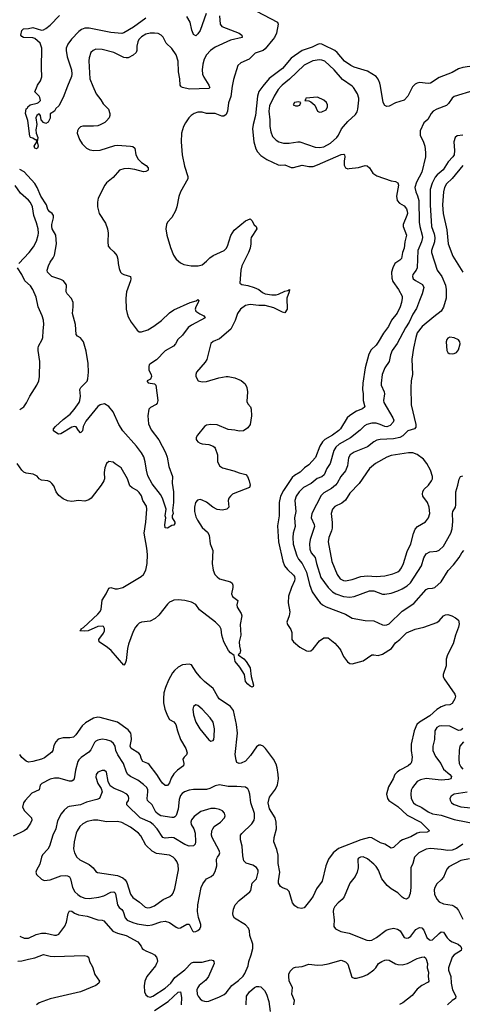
# Model space of a CAD drawing. Header units: inches. Extents: x 1550315 to 1685896, y 510706 to 640504.
# Tile 367 of 452: x 1642650 to 1646724, y 621556 to 630613. Entities that reach past the tile are written whole.
import ezdxf

# ---------------------------------------------------------------- set-up
doc = ezdxf.new("R2010")
doc.units = ezdxf.units.IN
doc.header["$MEASUREMENT"] = 0
doc.layers.add('B6642', color=7, linetype='Continuous')
doc.layers.add('B6643', color=7, linetype='Continuous')

msp = doc.modelspace()

# ---------------------------------------------------------------- linework, layer by layer
at = {"layer": 'B6642', "color": 5}
for points, elevation in [([(1644606.9, 630000), (1644592.4, 629907.6), (1644572.4, 629847.6), (1644564, 629770), (1644550, 629739.7), (1644530, 629724.4), (1644510, 629726.5), (1644450, 629749.8), (1644370.8, 629750.8), (1644330, 629761), (1644290, 629763.1), (1644256.3, 629750), (1644228.2, 629730), (1644206.4, 629710), (1644174.8, 629665.2), (1644156.5, 629630), (1644140.3, 629570), (1644137.6, 629490), (1644145.5, 629370), (1644165.7, 629265.7), (1644199, 629170), (1644197.8, 629150), (1644128.9, 629030), (1644114.5, 628985.5), (1644097.8, 628890), (1644084.8, 628855.2), (1644050, 628792.3), (1644010.3, 628749.7), (1644001.3, 628730), (1643996.5, 628690), (1644004.2, 628630), (1644037.6, 628517.6), (1644067.3, 628447.3), (1644091.3, 628411.3), (1644130, 628375.8), (1644161.2, 628361.2), (1644229.2, 628349.2), (1644292.9, 628347.1), (1644330, 628357.6), (1644370, 628390.3), (1644399, 628421), (1644430, 628442.9), (1644532, 628490), (1644550.9, 628509.1), (1644562.9, 628530), (1644593.1, 628626.9), (1644623.6, 628676.4), (1644730, 628761.3), (1644770, 628780.7), (1644785.8, 628765.8), (1644807.1, 628727.1), (1644826.8, 628710), (1644833.4, 628690), (1644781.1, 628610), (1644776.9, 628590), (1644778.6, 628550), (1644771, 628510), (1644755.5, 628470), (1644695.3, 628350), (1644687, 628310), (1644676.4, 628190), (1644695.4, 628175.4), (1644750, 628167.5), (1644809.6, 628149.6), (1644850, 628131), (1644883.6, 628103.6), (1644910, 628091.5), (1644970, 628080.7), (1645010, 628081.7), (1645032.4, 628087.6), (1645090, 628114), (1645119.3, 628120.7), (1645132, 628130), (1645130.8, 628110.8), (1645110.3, 628049.7), (1645111.8, 627950), (1645090, 627915.3), (1645070, 627921.2), (1644990, 627963.5), (1644910, 627983.5), (1644850, 627984.4), (1644770, 627992.8), (1644730, 627982.2), (1644681.7, 627950), (1644653.4, 627910), (1644633.3, 627846.7), (1644595, 627765), (1644490, 627678.4), (1644430, 627653.2), (1644410, 627635.3), (1644371.7, 627488.3), (1644357.3, 627462.7), (1644278.8, 627370), (1644271.3, 627350), (1644272, 627330), (1644291.3, 627291.3), (1644330, 627280.7), (1644370, 627284.4), (1644481.7, 627318.3), (1644550, 627330.4), (1644570, 627330.4), (1644630, 627318), (1644690, 627293.1), (1644723.9, 627263.9), (1644740.7, 627230), (1644747.2, 627190), (1644741.8, 627101.8), (1644750, 627078.8), (1644773, 627050), (1644779.3, 627030), (1644782.4, 626970), (1644770.4, 626889.6), (1644750, 626859), (1644711.3, 626830), (1644670, 626826.6), (1644630, 626837.2), (1644570, 626842.7), (1644466.2, 626886.2), (1644410, 626889.7), (1644370, 626882.4), (1644350, 626871.8), (1644285.3, 626790), (1644274.4, 626770), (1644274.9, 626750), (1644280.3, 626740.3), (1644289, 626729), (1644310, 626717.1), (1644330, 626710.4), (1644390, 626705.5), (1644432, 626690), (1644442, 626682), (1644450.7, 626670.7), (1644470.6, 626610.6), (1644470.7, 626550), (1644490, 626507.3), (1644518, 626490), (1644621.6, 626461.6), (1644670, 626443.7), (1644730.7, 626430), (1644745.5, 626410), (1644763, 626370), (1644770.7, 626330), (1644766, 626310), (1644630, 626258.3), (1644610, 626247.8), (1644590.4, 626230), (1644576.4, 626210), (1644570.3, 626190), (1644576.3, 626130), (1644558, 626110), (1644518, 626102), (1644468.3, 626108.3), (1644427.1, 626127.1), (1644370, 626174.3), (1644330, 626194), (1644310, 626198.3), (1644288.2, 626191.8), (1644268.8, 626170), (1644260.3, 626130), (1644259.5, 626090), (1644270, 626041), (1644286, 626010), (1644330, 625942), (1644378.5, 625898.5), (1644395.3, 625870), (1644404, 625790), (1644429, 625730), (1644422.2, 625610), (1644432.4, 625550), (1644446.7, 625510), (1644466.4, 625486.4), (1644490, 625470.3), (1644590, 625441.1), (1644604.4, 625430), (1644612.4, 625412.4), (1644613.1, 625390), (1644598.7, 625330), (1644607.5, 625307.5), (1644657, 625270), (1644649.2, 625230), (1644651.1, 625210), (1644687.7, 625150), (1644694.7, 625130), (1644678.6, 625050), (1644687, 624950), (1644668.7, 624890), (1644672, 624850), (1644682.4, 624810), (1644677.1, 624782.9), (1644662, 624770), (1644714.6, 624734.6), (1644734.9, 624710), (1644770, 624650.8), (1644780.7, 624570), (1644802.8, 624490), (1644799.8, 624480.2), (1644790, 624474), (1644770, 624483.6), (1644750, 624500.5), (1644730, 624526.3), (1644718.4, 624590), (1644677.5, 624657.5), (1644632.4, 624710), (1644624.5, 624764.5), (1644590, 624789.8), (1644572.2, 624810), (1644530, 624889.8), (1644511.7, 624950), (1644505.1, 625005.1), (1644491.5, 625031.5), (1644452.3, 625072.3), (1644305.1, 625185.1), (1644270, 625231.8), (1644230, 625255.1), (1644170, 625270.9), (1644110, 625277.6), (1644070, 625273.1), (1644050, 625265.4), (1644030, 625254.3), (1644010, 625235.1), (1643930, 625135.6), (1643896.7, 625103.3), (1643850, 625079.7), (1643770, 625069.5), (1643750, 625060.9), (1643734.4, 625045.6), (1643716.5, 625023.5), (1643695.2, 624984.8), (1643652, 624868), (1643643.2, 624830), (1643630, 624718), (1643620.7, 624690), (1643610, 624674), (1643490.9, 624810.9), (1643458.4, 624838.4), (1643381.2, 624890), (1643378, 624910), (1643420.7, 624970), (1643429.5, 624990), (1643431.7, 625011.7), (1643422, 625030), (1643410, 625034), (1643370, 625029.7), (1643281, 624990), (1643250, 624986.6), (1643204, 624990), (1643216.5, 625003.5), (1643217.2, 625010), (1643237.6, 625022.4), (1643370, 625143.6), (1643389.8, 625170), (1643398.5, 625190), (1643410, 625272.7), (1643445.3, 625330), (1643470, 625384), (1643490, 625388.4), (1643530, 625378), (1643550, 625378), (1643598, 625390), (1643769.6, 625490), (1643790, 625510.4), (1643812.3, 625547.7), (1643824.8, 625610), (1643827.2, 625692.8), (1643821.4, 625750), (1643796.2, 625890), (1643811.4, 625990), (1643821.5, 626110), (1643816.5, 626136.5), (1643782.4, 626190), (1643770, 626232.7), (1643750, 626262), (1643730, 626280.7), (1643685.5, 626305.5), (1643664.7, 626324.7), (1643641.3, 626390), (1643585.2, 626490), (1643527.5, 626527.5), (1643510, 626544), (1643470.9, 626549.1), (1643450, 626529), (1643432.7, 626490), (1643428.6, 626448.6), (1643430.5, 626390), (1643425.5, 626370), (1643400.4, 626330), (1643306.7, 626210), (1643285.3, 626194.7), (1643250, 626185.3), (1643190, 626188.4), (1643130, 626181.2), (1643090, 626186.3), (1643050, 626205), (1643010, 626236.1), (1642987.1, 626270), (1642963.3, 626323.3), (1642946.7, 626346.7), (1642930, 626360.9), (1642909.7, 626369.7), (1642850, 626378.4), (1642829.7, 626389.7), (1642810, 626412.3), (1642772.8, 626432.8), (1642710, 626441.3), (1642689.4, 626450), (1642670, 626469.4), (1642626, 626530)], 680), ([(1644889.1, 630000), (1644850, 629951.3), (1644838.4, 629910), (1644820.1, 629730), (1644797.8, 629650), (1644792.7, 629610), (1644806.2, 629490), (1644823.9, 629423.9), (1644838.4, 629398.4), (1644870, 629362.4), (1644926.1, 629326.1), (1645030, 629279), (1645050, 629275.2), (1645090, 629278.5), (1645150, 629252.4), (1645170, 629253), (1645250, 629273.9), (1645310, 629262.9), (1645350, 629263.2), (1645390, 629276.3), (1645610, 629371.3), (1645634.6, 629374.6), (1645640.7, 629370), (1645643.1, 629350), (1645635.8, 629310), (1645635.4, 629275.4), (1645650, 629248.4), (1645670, 629241.7), (1645682.9, 629242.9), (1645770, 629251.8), (1645830, 629270.4), (1645848.1, 629268.1), (1645870.4, 629250.4), (1645901, 629201), (1645936.1, 629176.1), (1646070, 629130.5), (1646110, 629124), (1646130, 629110.8), (1646138, 629090), (1646116.9, 628990), (1646123.6, 628950), (1646145.9, 628925.9), (1646190, 628900.9), (1646210, 628872), (1646217.2, 628850), (1646218.3, 628830), (1646212.7, 628810), (1646179.8, 628730), (1646179.7, 628710), (1646210.2, 628630), (1646195.5, 628570), (1646188, 628512), (1646172.8, 628470), (1646163.1, 628416.9), (1646150, 628400.8), (1646102.4, 628370), (1646083.9, 628330), (1646073.8, 628290), (1646075.8, 628235.8), (1646083.5, 628203.5), (1646136, 628130), (1646169, 628070), (1646171, 628050), (1646163.5, 628010), (1646151.1, 627970), (1646125.7, 627914.3), (1646073.2, 627850), (1646045.2, 627790), (1646000.2, 627730), (1645950, 627645.1), (1645930, 627619.1), (1645885, 627575), (1645864.6, 627535.4), (1645830.2, 627409.8), (1645809.1, 627270), (1645806.7, 627210), (1645812.3, 627170), (1645811, 627110), (1645827.4, 627050), (1645806.6, 627033.4), (1645749.5, 627010.5), (1645687.7, 626972.3), (1645665, 626950), (1645602, 626850), (1645586.6, 626833.4), (1645528.1, 626790), (1645459.6, 626750), (1645436.9, 626730), (1645413.4, 626690), (1645373.6, 626586.4), (1645310, 626519.2), (1645270.7, 626489.3), (1645230.3, 626450), (1645180.5, 626419.5), (1645159.3, 626400.7), (1645078.2, 626281.8), (1645051.5, 626230), (1645037.6, 626170), (1645037.7, 626050), (1645023.8, 625956.2), (1645030.8, 625810), (1645072.4, 625632.4), (1645087.9, 625590), (1645113.9, 625553.9), (1645170, 625503.6), (1645179.3, 625490), (1645182.9, 625470), (1645179.2, 625450), (1645151.2, 625390), (1645124, 625310), (1645121.7, 625250), (1645135.6, 625164.4), (1645130.4, 625130), (1645110.4, 625070), (1645114.9, 625050), (1645144.5, 625004.5), (1645155.3, 624975.3), (1645156.4, 624910), (1645170, 624888.4), (1645230, 624842), (1645290, 624808.2), (1645310, 624803.8), (1645330, 624808.2), (1645350, 624824.9), (1645410, 624899.3), (1645450, 624927.3), (1645490, 624928), (1645550, 624877.6), (1645592.2, 624830), (1645606.7, 624810), (1645630, 624756.3), (1645667, 624707), (1645690, 624690.4), (1645710, 624687.8), (1645810, 624714.9), (1645890, 624768.9), (1645910, 624771.7), (1645950, 624765.2), (1645990, 624777.1), (1646071.1, 624830), (1646110, 624880.3), (1646150, 624911.4), (1646210, 624972.3), (1646290, 625006.3), (1646370, 625024.6), (1646490, 625066.7), (1646510, 625082.4), (1646550, 625128.4), (1646570, 625139.5), (1646590, 625140.4), (1646628.6, 625128.6), (1646662.8, 625110), (1646688.3, 625088.3), (1646694.6, 625054.6), (1646690, 625024), (1646661.5, 624950), (1646640.9, 624870), (1646586.4, 624770), (1646576.4, 624730), (1646574, 624670), (1646548.7, 624590), (1646548.8, 624570), (1646556, 624550), (1646655, 624410), (1646661, 624390), (1646655.7, 624364.3), (1646630, 624323.6), (1646610, 624311.5), (1646570, 624308.3), (1646530, 624293.1), (1646490, 624266), (1646424.4, 624210), (1646328.5, 624151.5), (1646307, 624130), (1646281.1, 624070), (1646252.1, 623950), (1646252.2, 623890), (1646263.2, 623830), (1646257.8, 623782.2), (1646250.4, 623770), (1646226.7, 623750), (1646150, 623708.9), (1646123.1, 623690), (1646104.4, 623670), (1646086.9, 623630), (1646043.9, 623556.1), (1646027, 623490), (1646034.2, 623450), (1646049.1, 623429.1), (1646130, 623375.3), (1646216.2, 623296.2), (1646343.7, 623230), (1646421, 623150), (1646401.4, 623138.6), (1646330, 623135.1), (1646310, 623128.9), (1646250, 623095.3), (1646172.9, 623067.1), (1646148, 623052), (1646090, 622997.6), (1646070, 622991.3), (1646010, 623027.8), (1645970, 623042.2), (1645890, 623086.4), (1645870, 623090.8), (1645790, 623069.9), (1645583.1, 622990), (1645536, 622950), (1645492.6, 622890), (1645467.2, 622830), (1645433, 622687), (1645382.2, 622617.8), (1645350.2, 622550), (1645330, 622519.6), (1645270, 622442), (1645242.8, 622437.2), (1645210, 622443.7), (1645182.3, 622462.3), (1645160.7, 622490), (1645130, 622592.7), (1645111.1, 622611.1), (1645070, 622626.3), (1645050, 622639.6), (1645033.5, 622670), (1645032.2, 622692.2), (1645044.7, 622770), (1645029.9, 622850), (1645028, 622928), (1645018.2, 622978.2), (1644989.6, 623050), (1644993, 623090), (1645013.1, 623170), (1645011.9, 623230), (1645000.9, 623270), (1644950, 623354), (1644936.5, 623410), (1644950, 623460.4), (1645006.1, 623533.9), (1645024.4, 623575.6), (1645031.3, 623628.7), (1645029.1, 623670), (1645020.6, 623730), (1645010, 623763.6), (1644984.8, 623810), (1644913.3, 623910), (1644890, 623930.9), (1644870, 623938.5), (1644850, 623938), (1644830, 623925.4), (1644774.8, 623845.2), (1644730, 623793.5), (1644690, 623773.3), (1644670, 623769.7), (1644650, 623779.6), (1644641.2, 623801.2), (1644633.8, 623853.8), (1644655.9, 624050), (1644645.8, 624130), (1644617.1, 624257.1), (1644590, 624293.6), (1644486.9, 624366.9), (1644469.4, 624389.4), (1644430, 624459.2), (1644350, 624523.9), (1644317.6, 624557.6), (1644273.5, 624610), (1644230, 624679.5), (1644210, 624683.5), (1644150, 624678.3), (1644110, 624656.9), (1644074.5, 624625.5), (1644056.5, 624603.5), (1644021.3, 624538.7), (1643992.4, 624470), (1643978, 624422), (1643972.3, 624370), (1643973.4, 624330), (1643987.1, 624270), (1644010, 624207.7), (1644030, 624174.6), (1644070, 624154.7), (1644087.5, 624130), (1644101.5, 624070), (1644131.7, 623991.7), (1644180.3, 623910), (1644191.8, 623870), (1644184.2, 623850), (1644163.7, 623830), (1644151.7, 623810), (1644159.6, 623770), (1644158.7, 623750), (1644101.1, 623710), (1644070, 623676), (1644044.5, 623635.5), (1644030, 623591.8), (1644010, 623568.4), (1643990, 623568.2), (1643965.7, 623590), (1643948.6, 623610), (1643911.8, 623670), (1643841, 623761), (1643830, 623770.9), (1643782.6, 623790), (1643770.8, 623810), (1643758.5, 623850), (1643746.4, 623866.4), (1643676.8, 623910), (1643668.4, 623930), (1643679.5, 623990), (1643677, 624030), (1643671.9, 624050), (1643650, 624081.4), (1643550, 624149.9), (1643390, 624194.3), (1643370, 624195.4), (1643330, 624187.6), (1643255.3, 624144.7), (1643224.2, 624115.8), (1643166.4, 624033.6), (1643146.4, 624013.6), (1643112.8, 624007.2), (1643050, 624008.3), (1643005.4, 623994.6), (1642983.8, 623970), (1642964.8, 623935.2), (1642954, 623890), (1642945.5, 623874.5), (1642877.5, 623822.5), (1642850.7, 623810), (1642770, 623788.6), (1642730, 623784), (1642710, 623791.6), (1642670, 623827.3), (1642650, 623854.5)], 720), ([(1643324.7, 630000), (1643353.7, 629930), (1643396.3, 629876.3), (1643418, 629838), (1643468.7, 629788.7), (1643480.4, 629750), (1643481.3, 629730), (1643474, 629710), (1643450, 629681.6), (1643433, 629667), (1643390, 629644), (1643370, 629636.9), (1643330, 629632.6), (1643230, 629634), (1643210, 629626), (1643190, 629609), (1643181.6, 629590), (1643179.3, 629570), (1643199.5, 629510), (1643226, 629470), (1643265.5, 629430), (1643296.5, 629416.5), (1643332, 629410), (1643390, 629411.4), (1643525.2, 629454.8), (1643550, 629459), (1643670, 629450.3), (1643690, 629444.9), (1643710.5, 629430), (1643720.3, 629370), (1643739.5, 629330), (1643770, 629299.5), (1643813.4, 629270), (1643833, 629250), (1643834, 629230), (1643830, 629225.2), (1643810, 629215.1), (1643790, 629212.3), (1643710, 629235.8), (1643650, 629242.6), (1643610, 629241.3), (1643570, 629227), (1643510, 629160.9), (1643450, 629112.3), (1643433, 629090), (1643373.7, 628970), (1643365.1, 628934.9), (1643367.2, 628890), (1643380.3, 628830), (1643440.2, 628740.2), (1643459.6, 628690), (1643464, 628650), (1643460.3, 628570), (1643465.3, 628530), (1643478.4, 628510), (1643516.6, 628476.6), (1643543.1, 628443.1), (1643553.8, 628410), (1643556, 628370), (1643565.1, 628325.1), (1643578, 628290), (1643590, 628278), (1643608.7, 628268.7), (1643670.5, 628250), (1643674.4, 628230), (1643670.4, 628210.4), (1643634.3, 628110), (1643627.9, 628052.1), (1643631.6, 627950), (1643638.9, 627910), (1643650, 627880.7), (1643676.5, 627830), (1643730, 627755.8), (1643750, 627742), (1643770, 627740.2), (1643830, 627761.1), (1643885.6, 627794.4), (1643955.5, 627844.5), (1644030, 627917.2), (1644070, 627944.7), (1644219, 628010), (1644273.6, 628026.4), (1644290, 628038), (1644298, 628030), (1644294, 628010), (1644270.5, 627970), (1644266, 627950), (1644272.3, 627932.3), (1644307, 627907), (1644344.7, 627890), (1644358, 627870), (1644230, 627803.6), (1644199.9, 627780.1), (1644150, 627711.6), (1644105.5, 627670), (1644084, 627630), (1644067.3, 627610), (1643990, 627565.1), (1643910, 627483.7), (1643856, 627450), (1643843, 627437), (1643837.3, 627422.7), (1643839.3, 627390), (1643858.9, 627350), (1643862, 627330), (1643852.7, 627307.3), (1643824, 627290), (1643824.9, 627284.9), (1643831.1, 627271.1), (1643890, 627264), (1643904, 627250), (1643920.9, 627110), (1643915.1, 627084.9), (1643907, 627073), (1643854.5, 627045.5), (1643839.6, 627030), (1643830.9, 626969.1), (1643835.7, 626895.7), (1643860.8, 626840.8), (1643930, 626747.6), (1643993.6, 626630), (1644008.6, 626590), (1644023.5, 626503.5), (1644057.6, 626410), (1644052, 626350), (1644065.3, 626270), (1644066.4, 626170), (1644058, 626098), (1644062, 626070), (1644054, 626050), (1644054, 626030), (1644078, 625990), (1644076.9, 625976.9), (1644070, 625962), (1644050, 625959), (1644010, 625935.3), (1643990, 625938), (1643984.8, 625964.8), (1643995.3, 626030), (1643989.6, 626049.6), (1643997.2, 626110), (1643992.7, 626130), (1643963.6, 626210), (1643945.9, 626245.9), (1643870, 626344.7), (1643830, 626418), (1643816.3, 626470), (1643805.8, 626545.8), (1643791.3, 626591.3), (1643770, 626628), (1643724.1, 626690), (1643599.4, 626830), (1643562.4, 626890), (1643510, 627005.1), (1643470, 627054), (1643430, 627078.4), (1643390, 627069.6), (1643370, 627053.6), (1643259.6, 626920.4), (1643234.6, 626870), (1643227.9, 626832.1), (1643210, 626813.2), (1643190, 626834), (1643170, 626869), (1643151.9, 626871.9), (1643130, 626863.7), (1643030, 626803.7), (1643010, 626799.3), (1643002, 626802), (1642962, 626830), (1642961.2, 626850), (1642978.4, 626870), (1643050, 626934.4), (1643115.3, 626984.7), (1643152.9, 627027.1), (1643198, 627090), (1643205.1, 627110), (1643209.7, 627149.7), (1643203.6, 627210), (1643214, 627230), (1643270, 627287.3), (1643276.3, 627310), (1643283, 627370), (1643281, 627450), (1643263.3, 627563.3), (1643238.4, 627650), (1643210, 627686), (1643182, 627702), (1643170, 627718), (1643162.7, 627810), (1643136.4, 627910), (1643143.8, 627970), (1643141.1, 628010), (1643128.1, 628048.1), (1643087.3, 628090), (1643078.4, 628110), (1643082, 628170), (1643078.3, 628178.3), (1643052.7, 628210), (1643030, 628222.9), (1642945.2, 628250), (1642907, 628290), (1642903, 628310), (1642915.3, 628350), (1642930, 628383), (1642958.5, 628421.5), (1642970, 628447.3), (1642988.4, 628550), (1642982, 628630), (1642949.8, 628690), (1642944.8, 628710), (1642944.8, 628730), (1642960.9, 628790), (1642961.5, 628810), (1642949.8, 628829.8), (1642926.7, 628846.7), (1642910, 628868), (1642895.7, 628910), (1642844.6, 628990), (1642811.8, 629070), (1642790, 629104.5), (1642690, 629212.5), (1642650, 629235.2)], 660), ([(1643091.4, 630000), (1643050, 629897.2), (1643010, 629821.2), (1642982.8, 629797.2), (1642970.8, 629770), (1642932, 629748), (1642930, 629706), (1642911.1, 629668.9), (1642890, 629658), (1642870, 629668), (1642848.7, 629690), (1642842, 629730), (1642830, 629748), (1642808.2, 629731.8), (1642799.1, 629710), (1642807.7, 629650), (1642798.8, 629598.8), (1642802.8, 629570), (1642817.3, 629530), (1642811, 629490), (1642820.7, 629450), (1642814.8, 629430), (1642805.2, 629425.2), (1642789.3, 629429.3), (1642784, 629450), (1642808, 629490), (1642806, 629506), (1642794, 629506), (1642770, 629524), (1642750, 629528.7), (1642742.7, 629542.7), (1642726, 629686), (1642703.7, 629750), (1642710, 629794), (1642722, 629798), (1642726, 629810), (1642746, 629830), (1642810, 629844.9), (1642822, 629850), (1642842, 629870), (1642836.4, 629896.4), (1642828.4, 629908.4), (1642788, 629950), (1642810.8, 630000)], 640), ([(1644395.6, 630000), (1644398.8, 629990), (1644390, 629979), (1644213.6, 629973.6), (1644150, 629987.4), (1644136, 629996), (1644133.4, 630000)], 660), ([(1645057.7, 630000), (1645030.1, 629969.9), (1644991.7, 629908.3), (1644950, 629818.7), (1644941.9, 629770), (1644952.3, 629692.3), (1644951, 629630), (1644961.3, 629581.3), (1644977.1, 629537.1), (1645010, 629504), (1645036.3, 629490), (1645078.3, 629478.3), (1645130, 629476.8), (1645210, 629489.2), (1645228.2, 629488.2), (1645370, 629440.2), (1645410, 629435.8), (1645450, 629444.2), (1645510, 629476.5), (1645567.7, 629530), (1645583.7, 629550), (1645612.7, 629607.3), (1645629.4, 629630.6), (1645670, 629674.9), (1645740.5, 629739.5), (1645755.9, 629764.1), (1645763.9, 629790), (1645772.2, 629872.2), (1645770.9, 629890.9), (1645758.5, 629930), (1645723, 629990), (1645708.9, 630000)], 740), ([(1646270.5, 630000), (1646265.1, 629994.9), (1646221.3, 629910), (1646190, 629872.3), (1646110, 629847.3), (1646050, 629816.2), (1646030, 629814.5), (1646010, 629822.7), (1645996.9, 629850), (1645970.4, 630000)], 720), ([(1646830, 629961.8), (1646650, 629906.9), (1646629.4, 629890.6), (1646598.3, 629841.7), (1646577.7, 629822.3), (1646490, 629788.7), (1646457, 629770), (1646436, 629750), (1646406.3, 629693.7), (1646370, 629665.2), (1646336.4, 629590), (1646334.9, 629550), (1646366.3, 629486.3), (1646378, 629450), (1646385.5, 629390), (1646385.2, 629350), (1646350.2, 629210), (1646303.1, 629116.9), (1646288.4, 629070), (1646295.2, 629030), (1646312, 628992), (1646323.6, 628950), (1646327.4, 628750), (1646331.8, 628710), (1646354.8, 628630), (1646356.2, 628610), (1646348.2, 628570), (1646314.4, 628490), (1646308.4, 628330), (1646300.2, 628310), (1646269.2, 628270), (1646265.5, 628250), (1646272, 628230), (1646292.7, 628212.7), (1646356.1, 628176.1), (1646370.2, 628150), (1646355.2, 628090), (1646328.9, 628031.1), (1646303.3, 627956.7), (1646270, 627904), (1646233.6, 627830), (1646201.2, 627778.8), (1646125, 627635), (1646079.3, 627570), (1646063.8, 627530), (1646051.4, 627468.6), (1646012, 627410), (1645986.4, 627350), (1645975.8, 627270), (1645978.5, 627250), (1646005.8, 627190), (1646009.1, 627170), (1645998.9, 627110), (1646000.9, 627090), (1646086, 626950), (1646094.4, 626930), (1646089.1, 626910), (1646059.5, 626880.5), (1646030, 626868.4), (1646010, 626870.6), (1645967.6, 626890), (1645930, 626899.9), (1645890, 626900.2), (1645846.4, 626890), (1645822.6, 626877.4), (1645784, 626836), (1645695, 626765), (1645592.1, 626707.9), (1645559.3, 626680.7), (1645541.6, 626650), (1645508.7, 626531.3), (1645475.7, 626484.3), (1645452.9, 626427.1), (1645431.1, 626408.9), (1645388.5, 626391.5), (1645334, 626346), (1645260.9, 626310), (1645221.5, 626270), (1645195.5, 626230), (1645183.5, 626190), (1645192.6, 626090), (1645178, 626030), (1645186, 625950), (1645167.7, 625890), (1645164.1, 625850), (1645168.7, 625788.7), (1645200.5, 625680.5), (1645216.1, 625650), (1645250.8, 625610), (1645288.8, 625530), (1645316.8, 625416.8), (1645342.6, 625350), (1645390, 625278), (1645416, 625250), (1645438.7, 625230), (1645471.9, 625211.9), (1645650, 625144.4), (1645710, 625107.8), (1645830, 625085.7), (1645910, 625082.4), (1645990, 625046.4), (1646010, 625042.4), (1646030, 625044.9), (1646050, 625056.4), (1646169, 625171), (1646278.5, 625241.5), (1646390, 625370.3), (1646410, 625379.5), (1646450, 625382.3), (1646470, 625390.3), (1646530, 625442), (1646594.5, 625545.5), (1646641.7, 625598.3), (1646693.7, 625666.3), (1646718.9, 625710), (1646738.4, 625730)], 740), ([(1646730, 629551.5), (1646676.5, 629543.5), (1646659.3, 629530), (1646644.6, 629490), (1646652.1, 629410), (1646648, 629370), (1646635.8, 629350), (1646595.1, 629304.9), (1646549, 629231), (1646493.3, 629186.7), (1646475.1, 629164.9), (1646447.7, 629110), (1646429, 629050), (1646429.6, 628909.6), (1646441.3, 628710), (1646464.2, 628644.2), (1646470.7, 628610), (1646466.7, 628570), (1646440.2, 628490), (1646441, 628470), (1646492.6, 628310), (1646534.2, 628250), (1646568, 628170), (1646574.9, 628130), (1646575.8, 628050), (1646550, 627969.2), (1646529.2, 627930.8), (1646460.6, 627879.4), (1646354.4, 627790), (1646310, 627731.1), (1646296.6, 627690), (1646274.7, 627590), (1646259.6, 627490), (1646264.6, 627350), (1646253.6, 627290), (1646249.1, 627230), (1646252.6, 627070), (1646296.9, 626890), (1646296.5, 626863.5), (1646284.9, 626850), (1646221.5, 626830), (1646175.6, 626784.4), (1646149.1, 626770.9), (1646090, 626757.3), (1645968.3, 626751.7), (1645936.1, 626743.9), (1645910.3, 626730), (1645850, 626684.5), (1645730, 626635.1), (1645691.1, 626608.9), (1645677.8, 626582.2), (1645667.2, 626510), (1645650, 626463.5), (1645607.2, 626410), (1645572.9, 626350), (1645556.5, 626330), (1645518.9, 626301.1), (1645450, 626259), (1645425, 626235), (1645338.8, 626070), (1645333.4, 626030), (1645361.8, 625970), (1645363.5, 625950), (1645322.3, 625830), (1645318.2, 625790), (1645322, 625742), (1645333.4, 625710), (1645370, 625666.7), (1645382.5, 625610), (1645422.9, 625483), (1645490.1, 625390.1), (1645530, 625351.1), (1645561.1, 625330), (1645630, 625307.2), (1645690, 625299.7), (1645730, 625307.2), (1645870, 625359.8), (1645910, 625359), (1645990, 625328), (1646010, 625327.1), (1646070, 625338.5), (1646130, 625357.5), (1646170, 625375.9), (1646216.1, 625403.9), (1646247.4, 625432.6), (1646347, 625590), (1646370, 625664), (1646390, 625699.3), (1646423.8, 625716.2), (1646490, 625723.1), (1646510, 625734), (1646550, 625770.4), (1646617.2, 625890), (1646630.8, 625930), (1646637.5, 625997.5), (1646634, 626070), (1646638, 626090), (1646660.5, 626130), (1646664.4, 626150), (1646664, 626270), (1646683.1, 626330), (1646694.2, 626385.9), (1646708.5, 626411.5), (1646730, 626415.8)], 760), ([(1646728.2, 629270), (1646630, 629152.2), (1646578.5, 629101.5), (1646560.8, 629070), (1646551.4, 629030), (1646542.8, 628910), (1646546.7, 628830), (1646580.5, 628680.5), (1646595.4, 628550), (1646638.2, 628438.2), (1646730.3, 628290)], 780), ([(1642642.6, 628370), (1642736, 628470), (1642776.9, 628523.1), (1642804.3, 628575.7), (1642820.2, 628630), (1642823, 628650), (1642819, 628690), (1642804.7, 628744.7), (1642779.9, 628810), (1642766.9, 628890), (1642748.1, 628930), (1642730, 628951.7), (1642656.4, 629016.4), (1642608.5, 629088.5)], 680), ([(1642650, 627028.4), (1642689.6, 627050.4), (1642713.1, 627086.9), (1642742, 627150), (1642807.6, 627250), (1642825.6, 627290), (1642833.3, 627330), (1642836.4, 627470), (1642819.7, 627570), (1642820.4, 627590), (1642824.7, 627610), (1642858.2, 627670), (1642863.1, 627690), (1642865, 627750), (1642873.6, 627810), (1642869.2, 627850), (1642858.3, 627890), (1642820.2, 627970), (1642800.7, 628060.7), (1642771.9, 628131.9), (1642750, 628164.5), (1642696.5, 628210), (1642669.8, 628270), (1642630.7, 628330)], 680), ([(1646728.7, 624091.3), (1646710, 624076.5), (1646690, 624073.7), (1646610, 624114.4), (1646530, 624117.8), (1646510, 624114.5), (1646490, 624101.3), (1646470.3, 624070), (1646467.9, 623990), (1646452.2, 623930), (1646453, 623890), (1646476.4, 623836.4), (1646527.1, 623770), (1646550, 623718.3), (1646610.2, 623670), (1646624, 623650), (1646619.3, 623630), (1646596.5, 623623.5), (1646530, 623618.8), (1646390, 623632.2), (1646338.7, 623621.3), (1646310, 623606.2), (1646266.5, 623550), (1646253.9, 623526.1), (1646249.2, 623490), (1646252.9, 623450), (1646273.8, 623410), (1646293.2, 623393.2), (1646350, 623365.3), (1646410, 623325.9), (1646450, 623308.5), (1646530, 623294.6), (1646650, 623255.7), (1646884, 623210)], 740), ([(1642650, 622181.1), (1642690, 622164.6), (1642730, 622165.3), (1642800.7, 622199.3), (1642850, 622211.3), (1642890, 622211.3), (1642970, 622191.5), (1642990, 622191.7), (1643010, 622200.3), (1643066.8, 622273.2), (1643081.4, 622310), (1643097.7, 622390), (1643110, 622414.9), (1643130, 622413.4), (1643155.1, 622395.1), (1643190, 622379.2), (1643270, 622365.6), (1643370, 622331.3), (1643410, 622329), (1643423.7, 622323.7), (1643508, 622228), (1643550, 622210.2), (1643630, 622187.8), (1643738, 622130), (1643768.4, 622090), (1643778, 622070), (1643790, 622059.3), (1643810, 622047), (1643870, 622023.7), (1643890.2, 622010.2), (1643908.4, 621990), (1643916.4, 621970), (1643917.1, 621950), (1643908.8, 621930), (1643898.9, 621910), (1643819.6, 621810), (1643800.8, 621770), (1643794.7, 621725.3), (1643799, 621670), (1643810, 621644), (1643830, 621626.2), (1643850, 621622.2), (1643876.3, 621630), (1643990, 621704.3), (1644040.3, 621750), (1644078.2, 621801.8), (1644170, 621873.8), (1644230, 621935.9), (1644250, 621942.2), (1644330, 621942.4), (1644410, 621963.6), (1644430, 621959.6), (1644438.5, 621950), (1644439.2, 621930), (1644387.7, 621812.3), (1644362.7, 621777.3), (1644303.1, 621730), (1644289.1, 621710), (1644282, 621690), (1644283.6, 621650), (1644291.8, 621630), (1644310, 621607), (1644330, 621590.4), (1644350, 621583.1), (1644370, 621580.4), (1644390, 621584.9), (1644490, 621624.4), (1644533.3, 621646.7), (1644550, 621661.7), (1644603.9, 621730), (1644665, 621775), (1644706.8, 621813.2), (1644722, 621838), (1644752.1, 621910), (1644758, 621950), (1644781.7, 622010), (1644796.9, 622070), (1644796.3, 622110), (1644769.6, 622190), (1644765.1, 622230), (1644756.1, 622256.1), (1644728, 622288), (1644628.3, 622348.3), (1644615.1, 622370), (1644612, 622390), (1644618, 622430), (1644632.7, 622470), (1644669.2, 622510), (1644769.3, 622590), (1644778, 622602), (1644789.6, 622670), (1644828.8, 622711.2), (1644846.6, 622770), (1644845.6, 622790), (1644830, 622814), (1644794.6, 622834.6), (1644734.7, 622854.7), (1644714.5, 622874.5), (1644702.5, 622922.5), (1644697.8, 623010), (1644682, 623070), (1644683.5, 623110), (1644693.6, 623126.4), (1644785.4, 623214.6), (1644807.1, 623250), (1644811.9, 623270), (1644811.6, 623310), (1644777.1, 623410), (1644768.6, 623488.6), (1644760.1, 623520.1), (1644750, 623538), (1644730, 623551.5), (1644650, 623560.3), (1644570, 623559.8), (1644490, 623574.7), (1644450, 623566.6), (1644399.1, 623540.9), (1644370, 623532), (1644250, 623530.8), (1644210, 623524.2), (1644168, 623510), (1644145.7, 623494.3), (1644130, 623476.2), (1644119, 623441), (1644108.8, 623350), (1644090, 623291.3), (1644079.3, 623280.7), (1644070, 623273.3), (1644050, 623272.8), (1643950.1, 623289.9), (1643923.8, 623303.8), (1643902.9, 623322.9), (1643869.3, 623389.3), (1643825.7, 623430), (1643822.3, 623450), (1643830.5, 623510), (1643829, 623530), (1643818.9, 623550), (1643790, 623578.5), (1643738, 623618), (1643670, 623650.7), (1643646.8, 623670), (1643631.7, 623690), (1643606.5, 623770), (1643551.9, 623851.9), (1643536.3, 623890), (1643527.8, 623930), (1643514.8, 623954.8), (1643490, 623976), (1643450, 623989.8), (1643410, 623993.1), (1643370, 623985.4), (1643350, 623975.8), (1643337.4, 623962.6), (1643303.7, 623896.3), (1643286, 623874), (1643215.5, 623824.5), (1643195, 623805), (1643186.5, 623790), (1643164.7, 623710), (1643150.2, 623629.8), (1643141.5, 623618.5), (1643130, 623609.7), (1643110, 623607.2), (1643010, 623636.5), (1642970, 623636.1), (1642930, 623625.3), (1642852.8, 623587.2), (1642838.3, 623570), (1642828.2, 623530), (1642762.7, 623497.3), (1642699.5, 623430), (1642684.9, 623410), (1642677, 623370), (1642693.9, 623333.9), (1642759.3, 623270), (1642762.4, 623250), (1642750, 623220.9), (1642712.2, 623167.8), (1642690.5, 623150), (1642590, 623101.8)], 740), ([(1646733.8, 623970), (1646701.2, 623930), (1646693.7, 623890), (1646691.1, 623810), (1646694.7, 623770), (1646710, 623739.6), (1646730, 623717.5)], 760), ([(1646770, 623506.1), (1646650, 623489.7), (1646620.4, 623470), (1646610.4, 623450), (1646612.3, 623432.3), (1646625.5, 623410), (1646650, 623393.7), (1646710, 623372.8), (1646990, 623344.8)], 760), ([(1646730, 623028.1), (1646670.3, 622990), (1646630, 622972.9), (1646590, 622970.5), (1646530, 622980.8), (1646430, 622989), (1646390, 622982.2), (1646324.9, 622950), (1646285.3, 622910), (1646268.1, 622850), (1646250.2, 622810), (1646249.3, 622630.7), (1646244.5, 622575.5), (1646230, 622534.5), (1646210, 622523.6), (1646190, 622528.2), (1646170, 622541.3), (1646130, 622581.6), (1646070, 622617.6), (1646031.8, 622650), (1645983, 622710), (1645951.5, 622790), (1645930, 622823.7), (1645910, 622844.5), (1645850, 622894.7), (1645810, 622911), (1645786.8, 622910), (1645770, 622899.5), (1645763.7, 622890), (1645766.7, 622810), (1645755.5, 622770), (1645736.4, 622730), (1645687.4, 622670), (1645636.6, 622543.4), (1645619, 622521), (1645580.4, 622490), (1645550, 622455.1), (1645538.7, 622430), (1645536, 622410), (1645543.7, 622330), (1645541.3, 622281.3), (1645543, 622270), (1645557.3, 622250), (1645604.8, 622224.8), (1645682.8, 622210), (1645844.4, 622144.4), (1645870, 622141.3), (1645890, 622144.9), (1645935.1, 622170), (1646022.5, 622237.5), (1646050, 622247.9), (1646090, 622254.6), (1646127.8, 622247.8), (1646152.1, 622232.1), (1646190, 622171), (1646210, 622163), (1646230, 622168.2), (1646250, 622183.8), (1646297.7, 622242.3), (1646330, 622261.6), (1646350, 622257.6), (1646370, 622237.1), (1646397.8, 622170), (1646421.3, 622150), (1646430, 622146.2), (1646450, 622149.2), (1646510, 622207.6), (1646530, 622221.1), (1646550, 622219.3), (1646585.9, 622165.9), (1646605.5, 622145.5), (1646630.1, 622130.1), (1646685.5, 622110), (1646710, 622087.3), (1646716.5, 622070), (1646714.9, 622050), (1646650, 622011.6), (1646630.2, 621990), (1646596.3, 621890), (1646597.1, 621870), (1646619.7, 621810), (1646622.6, 621750), (1646632.9, 621690), (1646663.6, 621630), (1646660.3, 621610), (1646630.2, 621589.8), (1646588.2, 621551.8)], 740), ([(1646790, 622892.7), (1646710, 622879.1), (1646598.5, 622821.5), (1646580.6, 622799.4), (1646550, 622725.1), (1646530, 622699.6), (1646490, 622662.4), (1646470.3, 622630), (1646464, 622610), (1646467.6, 622570), (1646490, 622523), (1646510, 622499.5), (1646550, 622478.7), (1646630, 622466.4), (1646650, 622457.8), (1646670, 622443.2), (1646690, 622419), (1646730, 622338.9)], 760), ([(1642632, 621952), (1642670, 621954.5), (1642730, 621971.6), (1642790, 621981.8), (1642870, 622013.7), (1642930, 621998.8), (1642970, 621994.2), (1643243.9, 622003.9), (1643270, 621999.3), (1643284, 621990), (1643294, 621950), (1643320.7, 621900.7), (1643341.3, 621830), (1643383.8, 621770), (1643377.1, 621750), (1643350, 621727.2), (1643210, 621671.9), (1642930, 621606.6), (1642830, 621569.6), (1642806, 621550)], 720), ([(1645173.2, 621550), (1645180.8, 621590), (1645155.3, 621650), (1645160.7, 621710), (1645131.5, 621770), (1645126.3, 621813.7), (1645127.8, 621832.2), (1645140.7, 621859.3), (1645170, 621892.4), (1645190, 621898.7), (1645250, 621904), (1645310, 621924.6), (1645390, 621914.2), (1645441.7, 621918.3), (1645490, 621927.2), (1645610, 621961.1), (1645647.8, 621947.8), (1645670, 621924.9), (1645705.8, 621805.8), (1645730, 621795.2), (1645750, 621795.8), (1645807.3, 621810), (1645851.1, 621830), (1645910, 621871.6), (1645927.2, 621890), (1645951.8, 621930), (1645983.7, 621950), (1646010, 621960.2), (1646030, 621964.7), (1646050, 621961.5), (1646110, 621928.2), (1646130, 621921.5), (1646170, 621917.6), (1646218.7, 621930), (1646310, 621976.3), (1646350, 621990.2), (1646371.5, 621991.5), (1646384.1, 621984.1), (1646392.7, 621970), (1646403.8, 621930), (1646401.3, 621890), (1646411.7, 621850), (1646408.7, 621810), (1646415.3, 621770), (1646410, 621759.3), (1646350, 621729.7), (1646310, 621693.7), (1646263, 621637), (1646175.5, 621570), (1646145.3, 621554.7)], 720), ([(1643890, 621498.2), (1644017.1, 621582.9), (1644110, 621667.6), (1644131.7, 621671.7), (1644139.8, 621619.8), (1644137.8, 621550)], 720), ([(1644735.4, 621550), (1644737, 621630), (1644764.6, 621670), (1644810, 621709.4), (1644830, 621718.4), (1644850, 621720.9), (1644870, 621716.3), (1644903.9, 621683.9), (1644921.4, 621650), (1644942.1, 621582.1), (1644956.3, 621490)], 720)]:
    msp.add_lwpolyline(points, dxfattribs=dict(at, elevation=elevation))
for points, elevation in [([(1645215.5, 629855.5), (1645178, 629850), (1645167.7, 629830), (1645190, 629819.1), (1645210, 629818.8), (1645230, 629826.8), (1645238, 629850)], 760), ([(1645390, 629899), (1645284.7, 629890), (1645282, 629878), (1645274, 629870), (1645310, 629866), (1645330, 629856), (1645365.2, 629825.2), (1645390.6, 629770.6), (1645410, 629762), (1645430, 629765.5), (1645470, 629784.9), (1645484.5, 629810), (1645482.9, 629830), (1645474, 629850), (1645450, 629872.3)], 760), ([(1646610, 627693), (1646590, 627682), (1646581.3, 627670), (1646575.8, 627650), (1646581.6, 627570), (1646590.4, 627550.4), (1646603.1, 627543.1), (1646630, 627539.5), (1646650, 627542.4), (1646670, 627550.7), (1646690, 627576), (1646705.1, 627630), (1646702, 627650), (1646688, 627668), (1646650, 627687.6)], 780), ([(1646230, 626628.5), (1646070, 626603.5), (1646030, 626589.7), (1645926, 626530), (1645870, 626484.2), (1645774.4, 626345.6), (1645690, 626257.7), (1645648.5, 626191.5), (1645613.9, 626166.1), (1645550, 626134), (1645529.2, 626110), (1645516.8, 626070), (1645526.4, 625986.4), (1645525.9, 625934.1), (1645521.1, 625910), (1645495.2, 625850), (1645489.4, 625810), (1645523.8, 625630), (1645573.7, 625510), (1645601.1, 625470), (1645630, 625453.1), (1645650, 625450.2), (1645710, 625461.8), (1645790, 625491.8), (1645850, 625495.9), (1645930, 625491.6), (1646010, 625497.4), (1646085.9, 625514.1), (1646130, 625533.4), (1646149.9, 625550.1), (1646164.4, 625570), (1646183.7, 625610), (1646218, 625722), (1646251.4, 625790), (1646273.4, 625886.6), (1646290, 625927), (1646311.3, 625950), (1646386.5, 625993.5), (1646414, 626030), (1646423.9, 626070), (1646419.3, 626130), (1646403.1, 626170), (1646361.6, 626230), (1646357, 626250), (1646359.5, 626270), (1646369.6, 626290.3), (1646412.7, 626330), (1646442, 626370), (1646449.5, 626390), (1646449.5, 626410), (1646432, 626470), (1646398.3, 626530), (1646365.4, 626570), (1646310, 626613.7), (1646270, 626627.1)], 780), ([(1644270, 624309.3), (1644250, 624294), (1644244.4, 624270), (1644250, 624218), (1644271.7, 624150), (1644308.9, 624090), (1644390, 623987.7), (1644410, 623977.3), (1644430, 623981), (1644436, 623990), (1644440.7, 624019.3), (1644442.6, 624090), (1644429.7, 624150), (1644404.7, 624190), (1644330, 624271.5), (1644290, 624304.5)], 740), ([(1643410, 623706.6), (1643370.5, 623690), (1643353.1, 623670), (1643350, 623646), (1643370, 623586.8), (1643399.9, 623539.9), (1643407.7, 623510), (1643384, 623450), (1643361.4, 623438.6), (1643265.9, 623414.1), (1643210, 623389.8), (1643104.7, 623375.3), (1643090, 623369.7), (1643058.2, 623341.8), (1643032.2, 623307.8), (1642997.5, 623242.5), (1642981.3, 623170), (1642955.8, 623110), (1642925.8, 623010), (1642910, 622983), (1642861.3, 622930), (1642850.3, 622910), (1642834, 622846), (1642804, 622790), (1642798.8, 622770), (1642806, 622750), (1642850, 622706), (1642874, 622694), (1642930, 622700.4), (1643030, 622738.6), (1643070, 622742), (1643090, 622737.3), (1643107.2, 622727.2), (1643118.5, 622710), (1643136.3, 622630), (1643158, 622590), (1643184.2, 622564.2), (1643210, 622546.8), (1643250, 622531.1), (1643290, 622529.3), (1643380, 622540), (1643425.5, 622554.5), (1643490, 622588.4), (1643515.5, 622590), (1643524.5, 622584.5), (1643531.8, 622571.8), (1643550.7, 622470.7), (1643566.5, 622446.5), (1643590, 622427.4), (1643602.8, 622410), (1643620.5, 622350), (1643639.6, 622330), (1643690, 622308.2), (1643730, 622295.3), (1643830, 622280.5), (1643870, 622285.7), (1643950, 622313.2), (1643990, 622319.1), (1644030, 622307.6), (1644090, 622264.2), (1644110, 622256.4), (1644130, 622258), (1644190, 622293.4), (1644210, 622294), (1644240.7, 622230), (1644250, 622223), (1644270, 622226.4), (1644290, 622234.8), (1644309, 622250), (1644318, 622270), (1644318.4, 622290), (1644294.7, 622354.7), (1644285.4, 622410), (1644289.7, 622469.7), (1644319.3, 622630), (1644335, 622665), (1644360.9, 622699.1), (1644370, 622708.5), (1644411.8, 622730), (1644433, 622750), (1644450, 622776.3), (1644463.8, 622830), (1644460.4, 622890), (1644469.7, 622910.3), (1644487, 622930), (1644491.3, 622948.7), (1644485.6, 622970), (1644420.5, 623090), (1644416.3, 623110), (1644419.7, 623150), (1644426.3, 623170), (1644441.6, 623190), (1644498, 623230), (1644534.7, 623270), (1644540.5, 623290), (1644534.8, 623314.8), (1644515.8, 623335.8), (1644490, 623348.3), (1644450, 623356), (1644410, 623355.6), (1644318, 623330), (1644256.1, 623283.9), (1644230, 623254), (1644224.9, 623230), (1644228.9, 623210), (1644253.4, 623170), (1644266.3, 623130), (1644268.8, 623050), (1644264.4, 623030), (1644250, 623012), (1644210, 623009.8), (1644170, 623027), (1644070, 623086), (1644050, 623091.2), (1643990, 623085), (1643968.4, 623090), (1643916.5, 623170), (1643879.4, 623210), (1643850, 623231.7), (1643760.4, 623270), (1643635.6, 623390), (1643635.1, 623410), (1643650.9, 623429.1), (1643654.7, 623450), (1643651, 623470), (1643635.1, 623490), (1643590, 623513.5), (1643519.7, 623539.7), (1643483.9, 623563.9), (1643464.4, 623604.4), (1643449.6, 623690), (1643430, 623706)], 760), ([(1643330, 623250.8), (1643270, 623237.8), (1643230, 623215.1), (1643204.6, 623190), (1643178.3, 623150), (1643169.1, 623130), (1643150.2, 623050), (1643145.9, 622985.9), (1643154.6, 622950), (1643176, 622910), (1643204.5, 622884.5), (1643290, 622842.4), (1643325.7, 622810), (1643350, 622778), (1643367.8, 622767.8), (1643550, 622740.1), (1643599.6, 622719.5), (1643620.9, 622700.9), (1643636.5, 622676.5), (1643669.3, 622570), (1643690, 622539.6), (1643754.1, 622494.1), (1643804.4, 622450), (1643830, 622443.2), (1643850, 622445.4), (1643890, 622462.8), (1643970, 622521.1), (1644031.3, 622548.7), (1644054.2, 622565.9), (1644062, 622578), (1644077.8, 622622.2), (1644112.9, 622792.9), (1644110, 622837.2), (1644097.2, 622870), (1644082.6, 622890), (1644062, 622910), (1644030, 622927.7), (1643910, 622943.4), (1643870, 622962.9), (1643810, 623020.4), (1643763.9, 623103.9), (1643743.1, 623130), (1643670, 623184.5), (1643590, 623228.4), (1643550, 623238.3), (1643450, 623234.4), (1643370, 623249.8)], 780)]:
    msp.add_lwpolyline(points, close=True, dxfattribs=dict(at, elevation=elevation))
at = {"layer": 'B6643', "color": 5}
for points, elevation in [([(1642810.8, 630000), (1642815.3, 630010), (1642841.2, 630050), (1642852.5, 630087.5), (1642849.5, 630169.5), (1642853, 630350), (1642838.1, 630398.1), (1642790, 630438.3), (1642770, 630445.7), (1642686, 630450), (1642670, 630458), (1642662, 630470), (1642670, 630514), (1642686, 630530), (1642730, 630531.3), (1642770, 630541), (1642850, 630517.1), (1642870, 630519.5), (1642890, 630530.4), (1642930, 630563.1), (1643015.1, 630650)], 640), ([(1644367.5, 630670), (1644310, 630512.7), (1644290, 630482.7), (1644270, 630465.2), (1644250, 630476), (1644245.6, 630485.6), (1644235.3, 630515.3), (1644220.2, 630590), (1644190, 630641.8)], 640), ([(1644489.4, 630649.4), (1644494.9, 630570), (1644510.4, 630550), (1644670.5, 630490), (1644695.5, 630470), (1644697.3, 630450), (1644590, 630422.9), (1644450, 630361.4), (1644406.3, 630330), (1644369, 630290), (1644347.1, 630250), (1644335.1, 630204.9), (1644328.4, 630150), (1644333.8, 630110), (1644343.6, 630083.6), (1644392.4, 630010), (1644395.6, 630000)], 660), ([(1644830.2, 630690.2), (1645022, 630590), (1645030.3, 630570), (1645012.9, 630490), (1644995.5, 630450), (1644981.5, 630430), (1644910, 630343.1), (1644890, 630330.7), (1644816.4, 630303.6), (1644762.8, 630250), (1644684.8, 630215.2), (1644656.9, 630190), (1644616.9, 630063.1), (1644606.9, 630000)], 680), ([(1643810, 630625.7), (1643696.3, 630543.7), (1643610, 630490.7), (1643590, 630485), (1643490, 630495.8), (1643290, 630534.5), (1643250, 630534.6), (1643218.8, 630521.2), (1643195.5, 630504.5), (1643125.6, 630434.4), (1643092.9, 630387.1), (1643079.2, 630350), (1643077.2, 630330), (1643086.2, 630270), (1643128, 630150), (1643131, 630110), (1643127.6, 630090), (1643091.4, 630000)], 640), ([(1644133.4, 630000), (1644126.9, 630010), (1644124.8, 630070), (1644112.1, 630132.1), (1644108.1, 630230), (1644090.6, 630290.6), (1644050, 630347.3), (1643998, 630398), (1643970, 630453.2), (1643951.3, 630471.3), (1643924.2, 630484.2), (1643889.8, 630489.8), (1643850, 630488.7), (1643810, 630479.3), (1643770, 630456), (1643746.7, 630430), (1643736.9, 630410), (1643728.3, 630370), (1643727.3, 630330), (1643720.8, 630310), (1643694.1, 630285.9), (1643650, 630262.8), (1643630, 630260.3), (1643610, 630264.8), (1643517.2, 630310), (1643410, 630339.7), (1643350, 630340.5), (1643324.9, 630330), (1643304.9, 630310), (1643290, 630262), (1643286.6, 630233.4), (1643295.8, 630070), (1643324.7, 630000)], 660), ([(1645970.4, 630000), (1645965, 630030), (1645950, 630066.3), (1645930, 630088.7), (1645850, 630138.5), (1645730, 630175.9), (1645698, 630190), (1645639.8, 630230), (1645571.4, 630311.4), (1645550, 630329), (1645450, 630379.8), (1645430, 630388.6), (1645410, 630390.9), (1645390, 630385.3), (1645340.8, 630359.2), (1645250, 630328.4), (1645150, 630260.2), (1645070, 630165), (1644947.4, 630072.6), (1644889.1, 630000)], 720), ([(1645708.9, 630000), (1645621.8, 630061.8), (1645545.8, 630150), (1645457.6, 630230), (1645430, 630241.2), (1645410, 630242.8), (1645347.3, 630232.7), (1645270, 630195.7), (1645134.9, 630065.1), (1645066.8, 630010), (1645057.7, 630000)], 740), ([(1647089.2, 630000), (1647089.8, 630030), (1647080.4, 630060.4), (1647056.9, 630096.9), (1647030, 630120.5), (1646983.8, 630143.8), (1646904.2, 630164.2), (1646790, 630182.9), (1646730, 630174), (1646690, 630159.6), (1646630, 630127.8), (1646510, 630080.5), (1646430, 630028.7), (1646410, 630025.1), (1646330, 630034.7), (1646310, 630029.6), (1646290, 630018.4), (1646270.5, 630000)], 720)]:
    msp.add_lwpolyline(points, dxfattribs=dict(at, elevation=elevation))

doc.saveas('drawing.dxf')
